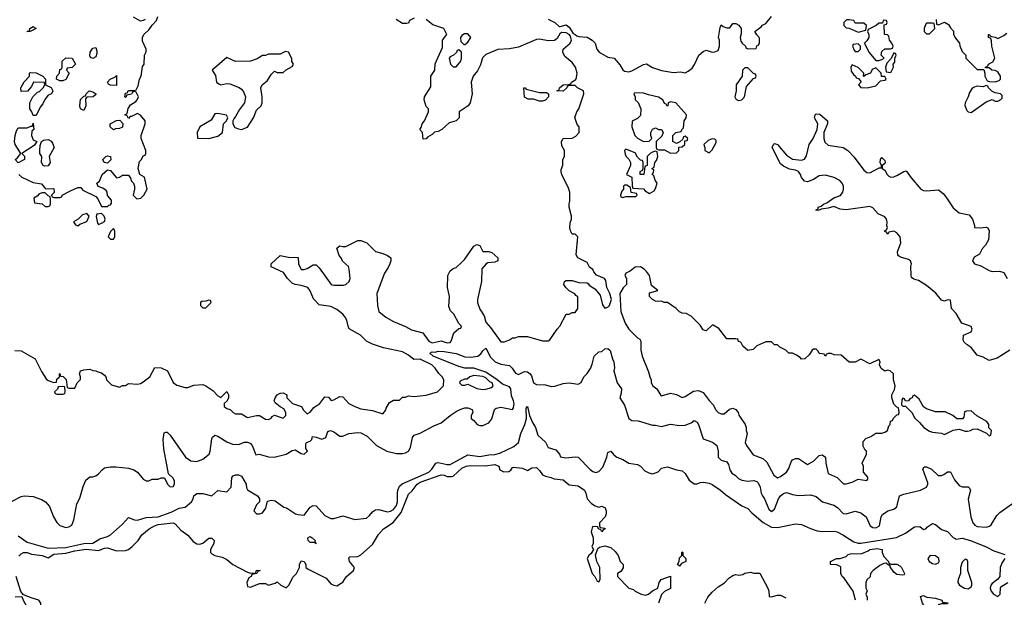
# Model space of a CAD drawing. Header units: inches. Extents: x 2380249 to 2585472, y 382747 to 546448.
# Tile 336 of 626: x 2541680 to 2548292, y 414910 to 418789. Entities that reach past the tile are written whole.
import ezdxf

# ---------------------------------------------------------------- set-up
doc = ezdxf.new("R2010")
doc.units = ezdxf.units.IN
doc.header["$MEASUREMENT"] = 0
doc.layers.add('C5441', color=7, linetype='Continuous')

msp = doc.modelspace()

# ---------------------------------------------------------------- linework, layer by layer
at = {"layer": 'C5441', "color": 4}
for points, elevation in [([(2541674, 417750), (2541694, 417730), (2541770, 417694.8), (2541825.4, 417685.4), (2541852.7, 417652.7), (2541910, 417654), (2541912, 417628), (2541894, 417610), (2541898, 417598), (2541910, 417594), (2541950, 417594), (2541962, 417598), (2541966, 417610), (2542020.4, 417639.6), (2542070, 417662), (2542090, 417662), (2542104.7, 417644.7), (2542190, 417602), (2542205.4, 417585.4), (2542230, 417534), (2542270, 417534), (2542278, 417542), (2542290, 417544.7), (2542296.4, 417556.4), (2542296.4, 417576.4), (2542268.4, 417608.4), (2542268, 417630), (2542260.4, 417640.4), (2542238, 417658), (2542207.3, 417667.3), (2542198, 417690), (2542215.3, 417704.7), (2542233.2, 417750), (2542270, 417781), (2542290, 417776), (2542330, 417726), (2542350, 417730.8), (2542370, 417744), (2542410, 417744.7), (2542424, 417724), (2542430, 417704.7), (2542444.7, 417690), (2542451.1, 417671.1), (2542451.3, 417650), (2542441, 417610), (2542465.8, 417585.8), (2542494, 417590), (2542514, 417610), (2542535.3, 417650), (2542518, 417730), (2542486, 417750), (2542475.3, 417790), (2542484.7, 417835.3), (2542498, 417850), (2542510, 417874), (2542522, 417878), (2542526, 417890), (2542526, 417910), (2542495.3, 417990), (2542495.3, 418010), (2542522, 418090), (2542522, 418110), (2542490, 418148), (2542470, 418158), (2542430, 418138), (2542422, 418138), (2542410, 418126), (2542402, 418142), (2542386, 418150), (2542402, 418158), (2542408.4, 418191.6), (2542423.1, 418216.9), (2542460.4, 418239.6), (2542468, 418250), (2542478, 418270), (2542462, 418302), (2542450, 418306), (2542438, 418302), (2542431.6, 418288.4), (2542398, 418282), (2542394, 418270), (2542390, 418266), (2542386, 418270), (2542390, 418294), (2542402, 418298), (2542410, 418314), (2542450, 418314), (2542462, 418318), (2542476.4, 418343.6), (2542485.2, 418390), (2542496, 418410), (2542505.2, 418474.8), (2542515.3, 418490), (2542518, 418550), (2542528.4, 418571.6), (2542528.7, 418590), (2542504.8, 418644.8), (2542504.5, 418670), (2542514, 418690), (2542550, 418722), (2542568.9, 418751.1), (2542598, 418782), (2542608, 418810)], 32), ([(2542522, 418790), (2542510, 418782), (2542490, 418779), (2542444.7, 418804.7)], 32), ([(2544330, 418798), (2544298, 418782), (2544290, 418766), (2544278, 418762), (2544250, 418764), (2544208, 418790)], 28), ([(2545230, 418792), (2545274, 418770), (2545303.6, 418743.6), (2545310, 418742), (2545350, 418754.8), (2545370, 418738), (2545396, 418696), (2545411.3, 418690), (2545420.7, 418680.7), (2545434.8, 418674.8), (2545490, 418670.7), (2545524.7, 418650), (2545544.7, 418630), (2545556, 418590), (2545571.3, 418570), (2545630, 418536), (2545671.3, 418530), (2545710, 418484.7), (2545730, 418451.3), (2545742.5, 418442.5), (2545770, 418439.1), (2545790, 418445.5), (2545870, 418487.3), (2545890, 418491.3), (2545930, 418467.7), (2545990, 418448), (2546070, 418434.8), (2546118.8, 418438.8), (2546150, 418432), (2546170, 418442), (2546196, 418464), (2546212.3, 418487.7), (2546241.2, 418550), (2546270, 418574.8), (2546290, 418584.7), (2546330, 418571.3), (2546348.4, 418571.6), (2546370, 418582), (2546379, 418610), (2546379, 418650), (2546374, 418670), (2546383.1, 418736.9), (2546390, 418754), (2546403.6, 418743.6), (2546430, 418734), (2546450, 418734), (2546470, 418762), (2546490, 418762), (2546510, 418752), (2546524.7, 418730), (2546525.4, 418694.6), (2546518, 418670), (2546523.6, 418643.6), (2546531.6, 418631.6), (2546554, 418610), (2546558, 418598), (2546572.7, 418592.7), (2546626, 418594), (2546630, 418614), (2546642, 418618), (2546647.3, 418632.7), (2546647.3, 418667.3), (2546630, 418686), (2546618, 418710), (2546660.4, 418739.6), (2546669.1, 418750.9), (2546690, 418762), (2546728, 418810)], 28), ([(2541646.4, 416566.4), (2541690, 416564.7), (2541784.7, 416510), (2541826.4, 416426.4), (2541856.9, 416376.9), (2541870, 416364.7), (2541910, 416352), (2541926, 416354), (2541930, 416374), (2541946, 416390), (2541946, 416410), (2541950, 416412), (2541954, 416394), (2541971.6, 416391.6), (2541992.7, 416372.7), (2541998, 416318), (2542010, 416314), (2542050, 416314), (2542066, 416350), (2542087.3, 416372.7), (2542088, 416390), (2542082, 416410), (2542088, 416430), (2542110, 416438), (2542150, 416442), (2542170, 416432), (2542190, 416431.3), (2542203.6, 416423.6), (2542230, 416418), (2542250, 416402), (2542258, 416390), (2542262, 416370), (2542296, 416336), (2542350, 416321), (2542370, 416331), (2542390, 416331.3), (2542410, 416344.7), (2542470, 416341), (2542490, 416346), (2542510, 416356), (2542554, 416390), (2542587, 416453), (2542630, 416450.7), (2542672, 416430), (2542711.1, 416351.1), (2542735.3, 416335.3), (2542790, 416318), (2542810, 416318), (2542850, 416334.8), (2542910, 416338.8), (2542930.5, 416330.5), (2542977.3, 416297.3), (2543010, 416262), (2543030, 416252), (2543071.6, 416291.6), (2543082, 416270), (2543082, 416250), (2543072, 416230), (2543052, 416210), (2543052, 416190), (2543070, 416178), (2543094, 416170), (2543114, 416150), (2543130, 416142), (2543170, 416142), (2543210, 416118), (2543270, 416131.3), (2543290, 416131.3), (2543330, 416106), (2543350, 416104.7), (2543368.4, 416111.6), (2543376.4, 416123.6), (2543390, 416132), (2543450, 416112), (2543468, 416130), (2543468, 416150), (2543454.6, 416174.6), (2543428.7, 416188.7), (2543396.4, 416216.4), (2543388.8, 416228.9), (2543395.3, 416250), (2543408.7, 416270), (2543430, 416281), (2543450, 416282), (2543474, 416270), (2543474, 416250), (2543511.3, 416211.3), (2543572, 416190), (2543586.4, 416166.4), (2543610, 416142), (2543630, 416152), (2543656, 416184), (2543695.3, 416210), (2543730, 416256), (2543753.2, 416253.2), (2543772, 416232), (2543790, 416236), (2543830, 416258.8), (2543850, 416256), (2543890, 416211), (2543930, 416190.8), (2543970, 416174.8), (2544050, 416164.7), (2544118, 416142), (2544136.4, 416163.6), (2544140.4, 416179.6), (2544163.1, 416216.9), (2544190, 416234), (2544230, 416234), (2544250, 416254), (2544270, 416254), (2544290, 416262), (2544330, 416258), (2544410, 416266), (2544486, 416290), (2544526, 416330), (2544528, 416370), (2544518, 416390), (2544493.6, 416413.6), (2544470, 416448.7), (2544448.7, 416470), (2544370, 416509), (2544326, 416506), (2544290, 416535.3), (2544250, 416559), (2544124.1, 416584.1), (2544050, 416609.2), (2544010, 416629.2), (2543969.2, 416670), (2543893.2, 416713.2), (2543885.2, 416730), (2543877.2, 416770), (2543865.2, 416790), (2543849, 416810), (2543810, 416842.7), (2543770, 416862.7), (2543690, 416874), (2543653.4, 416913.4), (2543630, 416968.7), (2543615.3, 416990), (2543570, 417003.7), (2543530, 417009.4), (2543510, 417019.3), (2543479, 417050), (2543451.9, 417091.9), (2543369.3, 417129.3), (2543369, 417150), (2543430, 417206), (2543486, 417194), (2543550, 417192), (2543551.3, 417150), (2543570, 417112), (2543590, 417111.3), (2543610, 417118), (2543650, 417142), (2543670, 417142), (2543690, 417122), (2543771.2, 417011.1), (2543790, 417006.8), (2543854.6, 417005.4), (2543870, 417011.3), (2543892.7, 417030), (2543899.3, 417050), (2543892.5, 417112.5), (2543888, 417130), (2543847.3, 417167.3), (2543838, 417190), (2543825.6, 417205.6), (2543810, 417254), (2543829, 417271), (2543850, 417264.7), (2543870, 417264.7), (2543950, 417306), (2543970, 417306), (2544010.7, 417290.7), (2544070, 417232), (2544118, 417218), (2544150, 417204.7), (2544171.3, 417190), (2544171.3, 417170), (2544164.7, 417150), (2544154.8, 417125.2), (2544130, 417086), (2544078, 416950), (2544082, 416870), (2544092, 416830), (2544138, 416790), (2544190, 416762), (2544270, 416728), (2544310, 416706), (2544386.4, 416686.4), (2544427.7, 416630), (2544450, 416619.1), (2544510, 416631), (2544550, 416618.8), (2544570, 416621), (2544577.2, 416630), (2544595.3, 416684.7), (2544630, 416714), (2544642, 416718), (2544646, 416730), (2544628.4, 416748.4), (2544595.3, 416810), (2544572.7, 416832.7), (2544562, 416862), (2544566, 416930), (2544552.7, 416990), (2544555.3, 417070), (2544570, 417102), (2544590, 417118), (2544610, 417124.7), (2544650, 417161), (2544670, 417180.7), (2544730, 417266.8), (2544750, 417278), (2544770, 417272), (2544790, 417232), (2544830, 417232), (2544850, 417226), (2544890.8, 417190), (2544890, 417169.2), (2544870, 417161.2), (2544824.7, 417155.3), (2544811.6, 417148.4), (2544783.6, 417116.4), (2544780.7, 417030), (2544754.8, 416910), (2544754.8, 416890), (2544770, 416844.7), (2544798.7, 416798.7), (2544810, 416758), (2544842.5, 416722.5), (2544910, 416624.7), (2544934.6, 416625.4), (2544970, 416638), (2544990, 416651.3), (2545008, 416652), (2545030, 416662), (2545090, 416661), (2545190, 416632), (2545230, 416632), (2545240.4, 416639.6), (2545288.8, 416711.1), (2545308, 416730), (2545348.8, 416811.1), (2545370, 416812), (2545390, 416822), (2545410, 416822), (2545428, 416850), (2545427.3, 416927.3), (2545415.3, 416935.3), (2545408.4, 416948.4), (2545370, 416968.7), (2545348.7, 416990), (2545335.3, 417010), (2545338, 417030), (2545350, 417038), (2545390, 417038), (2545435.3, 417024.7), (2545490, 417022), (2545498, 417018), (2545505.4, 417005.4), (2545542, 416982), (2545579.3, 416939.3), (2545594.4, 416874.4), (2545610, 416851.3), (2545630, 416858), (2545642, 416870), (2545655.3, 416910), (2545644, 416950), (2545624, 416990), (2545616.4, 417036.4), (2545608, 417050), (2545554, 417074), (2545534.6, 417094.6), (2545528, 417110), (2545505.6, 417125.6), (2545490, 417158), (2545428, 417190), (2545418, 417210), (2545428, 417330), (2545410, 417348), (2545390, 417348), (2545379, 417370), (2545375.3, 417390), (2545376.4, 417423.6), (2545386, 417450), (2545386, 417470), (2545369, 417530), (2545369.1, 417550.9), (2545375.3, 417570), (2545375.3, 417630), (2545363.1, 417663.1), (2545322, 417742), (2545316.4, 417763.6), (2545316.4, 417783.6), (2545327.3, 417812.7), (2545328, 417850), (2545338, 417870), (2545338, 417910), (2545320.4, 417940.4), (2545318, 417970), (2545330, 417991.3), (2545390, 417992), (2545414.6, 418005.4), (2545438, 418030), (2545438, 418070), (2545424, 418084), (2545409.1, 418130.9), (2545422, 418170), (2545435.3, 418190), (2545468, 418290), (2545466, 418310), (2545426, 418330), (2545410, 418346), (2545370, 418346), (2545358, 418342), (2545354, 418330), (2545330, 418308.7), (2545288, 418310), (2545302, 418318), (2545306, 418330), (2545330, 418351.3), (2545367.3, 418352.7), (2545382, 418358), (2545386, 418370), (2545414, 418386), (2545419.3, 418400.7), (2545422.7, 418430), (2545412.3, 418470), (2545390, 418501.2), (2545341.3, 418541.3), (2545326.6, 418570), (2545329.6, 418590.4), (2545377.2, 418630), (2545385.2, 418650), (2545378, 418678), (2545369.4, 418689.4), (2545350, 418701.2), (2545318, 418702), (2545306.4, 418693.6), (2545290, 418662), (2545270.5, 418649.5), (2545230, 418647), (2545170, 418657), (2545150, 418654.5), (2545030, 418604.5), (2544970, 418593.2), (2544891.6, 418588.4), (2544810, 418555.3), (2544787.7, 418532.3), (2544774.4, 418485.6), (2544754, 418446), (2544724.7, 418410), (2544711.3, 418370), (2544718, 418290), (2544704.7, 418230), (2544691.3, 418210), (2544631.3, 418170), (2544632, 418130), (2544612, 418110), (2544563.6, 418096.4), (2544514, 418050), (2544490, 418038), (2544466, 418034), (2544450, 418018), (2544419.6, 418000.4), (2544410, 417988), (2544390, 417986), (2544386, 418030), (2544368, 418050), (2544376.4, 418063.6), (2544382, 418090), (2544398, 418110), (2544426, 418170), (2544426, 418190), (2544410, 418206), (2544395.3, 418250), (2544399, 418270), (2544442, 418338), (2544442, 418410), (2544468.7, 418450), (2544470, 418492), (2544518.6, 418601.4), (2544519, 418650), (2544549, 418690), (2544529.3, 418729.3), (2544453.6, 418753.6), (2544408.7, 418788.7)], 28), ([(2547834, 418790), (2547838, 418758), (2547850, 418754), (2547890, 418772), (2547916.9, 418756.9), (2547930, 418734), (2547951.6, 418711.6), (2547952, 418690), (2547963.6, 418663.6), (2547991.6, 418631.6), (2547992.7, 418612.7), (2548010, 418574), (2548034, 418550), (2548034, 418530), (2548110, 418454), (2548154, 418454), (2548162, 418430), (2548162, 418410), (2548178, 418378), (2548192.7, 418372.7), (2548230, 418372), (2548259, 418381), (2548268, 418390), (2548268, 418410), (2548250, 418438), (2548230, 418448), (2548208.7, 418448.7), (2548190, 418466), (2548166, 418466), (2548166, 418470), (2548182, 418478), (2548186, 418490), (2548214.6, 418505.4), (2548228, 418530), (2548208, 418610), (2548207.3, 418647.3), (2548202, 418662), (2548186, 418670), (2548186, 418690), (2548194, 418690), (2548198, 418678), (2548231.6, 418671.6), (2548250, 418662), (2548290, 418682), (2548310, 418698)], 28), ([(2548330, 416568.7), (2548244.5, 416515.5), (2548190, 416499), (2548150, 416522), (2548110, 416535.3), (2548070, 416588), (2548044, 416604), (2548023.1, 416623.1), (2548016.4, 416636.4), (2548018, 416670), (2548070, 416692), (2548077.2, 416710), (2548070, 416728), (2548008, 416750), (2547970, 416815.3), (2547938, 416850), (2547930, 416906), (2547910, 416908), (2547890, 416898), (2547870, 416906), (2547832.5, 416952.5), (2547770, 417004), (2547716.5, 417036.5), (2547685.6, 417045.6), (2547670, 417058), (2547666, 417070), (2547665.2, 417130), (2547669, 417150), (2547662, 417170), (2547650, 417179), (2547594.6, 417194.6), (2547582, 417202), (2547578, 417210), (2547575.3, 417230), (2547597.2, 417290), (2547593.2, 417330), (2547570, 417358), (2547550, 417368), (2547518, 417362), (2547510, 417348.7), (2547502, 417362), (2547490, 417366), (2547488, 417370), (2547502, 417378), (2547507.3, 417392.7), (2547503.1, 417403.1), (2547505.2, 417430), (2547501.2, 417450), (2547490, 417464), (2547444.8, 417484.8), (2547410, 417525.2), (2547390, 417534.5), (2547230, 417512), (2547190, 417515.1), (2547146.8, 417533.2), (2547110, 417522), (2547063.6, 417516.4), (2547050, 417508.7), (2547030, 417508), (2547030, 417512), (2547042, 417518), (2547042, 417530), (2547063.1, 417536.9), (2547078, 417550), (2547101.2, 417558.8), (2547146.7, 417593.3), (2547191.4, 417608.6), (2547207, 417630), (2547212, 417650), (2547212.3, 417670), (2547203.7, 417690), (2547187.7, 417707.7), (2547150, 417729.5), (2547090, 417745.1), (2547050, 417740.9), (2547010, 417716), (2546970, 417699.3), (2546950, 417704), (2546930, 417728), (2546924, 417750), (2546909.3, 417769.3), (2546890, 417779), (2546850, 417784), (2546810, 417805.2), (2546790, 417821.2), (2546734, 417930), (2546742, 417950), (2546750, 417956), (2546770, 417951), (2546830, 417878), (2546870, 417851.3), (2546930, 417844.7), (2546950, 417852), (2546964.7, 417875.3), (2546982.7, 417950), (2547009.3, 417990), (2547035.3, 418050), (2547039, 418090), (2547017.2, 418130), (2547022, 418150), (2547030, 418156), (2547053.2, 418153.2), (2547104.7, 418110), (2547104.7, 418090), (2547081, 418030), (2547081, 417990), (2547087.1, 417967.1), (2547110, 417946.8), (2547210, 417931), (2547242, 417910), (2547284.9, 417864.9), (2547350, 417777.3), (2547370, 417762.8), (2547390, 417760.7), (2547452.7, 417792.7), (2547467.3, 417792.7), (2547468.7, 417810), (2547459, 417830), (2547462, 417850), (2547470, 417862), (2547490, 417842), (2547493.4, 417830), (2547490, 417822), (2547472, 417810), (2547472, 417790), (2547490, 417778), (2547504.9, 417750), (2547517.5, 417737.5), (2547530, 417730.7), (2547550, 417734), (2547576.2, 417743.8), (2547618, 417770), (2547633.4, 417773.4), (2547666, 417726), (2547731.3, 417650), (2547750, 417640.7), (2547770, 417638.8), (2547850, 417646), (2547881.4, 417621.4), (2547899.8, 417599.8), (2547950, 417524.7), (2547990, 417491.3), (2548057.3, 417477.3), (2548078, 417450), (2548092.7, 417407.3), (2548092.7, 417392.7), (2548130, 417391), (2548170, 417396), (2548182, 417390), (2548191.3, 417370), (2548186.8, 417310), (2548165.2, 417274.8), (2548142.8, 417250), (2548126, 417214), (2548090, 417194), (2548078.8, 417170), (2548091.3, 417150), (2548135.5, 417135.5), (2548190, 417104.7), (2548210, 417098), (2548259.8, 417099.8), (2548290, 417091.3), (2548310.7, 417050.7)], 24), ([(2541630, 415556), (2541690, 415586), (2541710, 415590.8), (2541770, 415586), (2541825.4, 415565.4), (2541852, 415550), (2541879.8, 415519.8), (2541907.3, 415450), (2541930, 415411), (2541950, 415391), (2541990, 415378), (2542010, 415382), (2542030, 415394), (2542044, 415430), (2542063.2, 415536.8), (2542084.7, 415575.3), (2542106.3, 415653.7), (2542124.7, 415695.3), (2542150, 415718), (2542170, 415718), (2542190, 415724.7), (2542210, 415738), (2542233.6, 415766.4), (2542250, 415778), (2542290, 415786.8), (2542326.4, 415786.4), (2542410, 415776), (2542446.4, 415766.4), (2542470.6, 415750.6), (2542510, 415702), (2542530, 415692), (2542547.3, 415692.7), (2542570, 415702), (2542610, 415702), (2542628.9, 415711.1), (2542651.6, 415711.6), (2542673.4, 415670), (2542690, 415650.7), (2542710, 415653.4), (2542719.7, 415670), (2542720.5, 415690), (2542710, 415709.3), (2542678, 415738), (2542647.6, 415907.6), (2542644.2, 415970), (2542650, 416014), (2542662, 416018), (2542670, 416018), (2542690, 415998.8), (2542794, 415850), (2542830, 415825.5), (2542870, 415822), (2542910, 415838), (2542952.7, 415870), (2542959.3, 415890), (2542970, 415974), (2542974, 415986), (2542990, 415998), (2543010, 415991.3), (2543070, 415953.4), (2543110, 415938.8), (2543150, 415934.8), (2543190, 415950.7), (2543212.5, 415952.5), (2543230, 415942.8), (2543240.7, 415930), (2543266, 415866), (2543289, 415871), (2543350, 415853), (2543389.5, 415850.5), (2543470, 415870.5), (2543510, 415894.8), (2543530, 415901), (2543570, 415876), (2543590, 415871), (2543612.7, 415890), (2543602, 415910), (2543600.4, 415939.6), (2543606, 415950), (2543630, 415958), (2543642, 415970), (2543646, 415990), (2543670, 415986), (2543710, 415970.6), (2543736.2, 415983.8), (2543750, 416022), (2543766, 416030), (2543790, 416021), (2543830, 415992), (2543850, 415992), (2543889.3, 416010.7), (2543950, 416017.3), (2543970, 416014), (2544012.5, 415992.5), (2544076, 415930), (2544146, 415890), (2544210, 415876), (2544250, 415874.8), (2544270, 415878.8), (2544290, 415891.3), (2544303.7, 415916.3), (2544318, 415982), (2544330, 415998), (2544370, 416011), (2544462, 416062), (2544510, 416081), (2544570, 416131), (2544618.6, 416161.4), (2544650, 416174.8), (2544670, 416181), (2544690, 416181), (2544718, 416170), (2544722, 416150), (2544712, 416130), (2544712, 416110), (2544730, 416098), (2544752, 416070), (2544770, 416062.8), (2544790, 416064), (2544830, 416080.5), (2544851, 416109), (2544869.5, 416170.5), (2544880.7, 416179.3), (2544910, 416185.5), (2544989.4, 416170.6), (2544997.2, 416182.8), (2544999.7, 416210), (2544996.1, 416230), (2544982.4, 416262.4), (2544978.3, 416310), (2544970, 416323.5), (2544921.6, 416341.6), (2544887.2, 416370), (2544810, 416421.3), (2544730, 416449), (2544670, 416448.7), (2544630, 416459.2), (2544457.2, 416530), (2544433.2, 416550), (2544450, 416558.4), (2544470, 416555.3), (2544490, 416561.7), (2544530, 416560.8), (2544610, 416546.9), (2544670, 416523.9), (2544710, 416521.2), (2544755.6, 416530), (2544776, 416544), (2544790, 416564.9), (2544810, 416582.8), (2544842.8, 416522.8), (2544872.7, 416490), (2544910, 416474.3), (2544970, 416466.5), (2544988.2, 416448.2), (2545010, 416414.3), (2545030, 416405.6), (2545070, 416425.3), (2545090, 416423.8), (2545107.7, 416410), (2545116.5, 416396.5), (2545130.8, 416350.8), (2545150, 416338), (2545210, 416336), (2545250, 416326), (2545273.6, 416326.4), (2545330, 416344.7), (2545369.1, 416350.9), (2545430, 416342), (2545450, 416352), (2545469.2, 416390.8), (2545490, 416412), (2545512.9, 416447.1), (2545525.6, 416474.4), (2545539, 416530), (2545570, 416558), (2545590, 416561), (2545610, 416578), (2545630, 416581), (2545646.4, 416566.4), (2545660.7, 416510), (2545670.5, 416490), (2545674, 416450), (2545671, 416430), (2545691.3, 416350), (2545721, 416310), (2545719.8, 416280.2), (2545711.3, 416250), (2545740.7, 416200.7), (2545771.3, 416110), (2545790, 416096), (2545834.4, 416094.4), (2545930, 416066), (2545950, 416066), (2545990, 416056), (2546050, 416071.3), (2546110, 416062.8), (2546150, 416066), (2546190, 416081), (2546210, 416098), (2546230, 416084.7), (2546238.8, 416070), (2546270, 415974.8), (2546332, 415952), (2546360.7, 415930), (2546370.6, 415890.6), (2546371, 415850), (2546390, 415831), (2546430, 415818.8), (2546440.4, 415800.4), (2546450, 415764.7), (2546463.4, 415743.4), (2546484.7, 415730), (2546506.8, 415706.8), (2546530, 415696), (2546570.5, 415690.5), (2546610, 415693), (2546630, 415687.3), (2546638.7, 415678.7), (2546653, 415650), (2546659.1, 415610), (2546667.7, 415590), (2546682, 415570), (2546710, 415502), (2546730, 415486), (2546750, 415502), (2546775.1, 415570), (2546789.7, 415590.3), (2546810, 415607.3), (2546830, 415614), (2546870, 415600.7), (2546910, 415594), (2546990, 415597.3), (2547030, 415586.8), (2547070.4, 415550.4), (2547148.4, 415528.4), (2547172.4, 415512.4), (2547210, 415471.3), (2547230, 415471), (2547290, 415487.3), (2547330, 415476.3), (2547364, 415450), (2547391.3, 415390), (2547410, 415378.8), (2547430, 415376), (2547454, 415390), (2547465.2, 415450), (2547474.5, 415465.5), (2547509.5, 415490.5), (2547550, 415501), (2547570, 415518), (2547589.5, 415590.5), (2547617, 415603), (2547730, 415628.4), (2547769, 415650), (2547779, 415670), (2547778, 415678), (2547745.2, 415770), (2547754.6, 415785.4), (2547770, 415786.8), (2547802.8, 415770), (2547847.3, 415727.3), (2547870, 415727.3), (2547886.6, 415733.4), (2547910, 415752), (2547930, 415752), (2547957.5, 415697.5), (2547990, 415661), (2548010, 415651), (2548050, 415651.3), (2548061, 415641), (2548066, 415630), (2548050.5, 415569.5), (2548067.2, 415450), (2548081.3, 415410), (2548094.1, 415394.1), (2548110, 415384.6), (2548170, 415379.5), (2548193, 415387), (2548203.6, 415396.4), (2548241.3, 415458.7), (2548262, 415478), (2548410, 415584)], 24), ([(2541670, 415322.6), (2541730, 415280.7), (2541870, 415240.7), (2541990, 415244.2), (2542110, 415271.1), (2542170, 415272.4), (2542216.9, 415303.1), (2542270, 415318.8), (2542288.7, 415330), (2542370, 415401), (2542410, 415446), (2542450, 415430.6), (2542470, 415428.2), (2542530, 415445.7), (2542610, 415449), (2542697.8, 415482.2), (2542750, 415507.3), (2542790, 415516), (2542834, 415550), (2542845.2, 415570), (2542849.5, 415590.5), (2542870, 415607.3), (2542910, 415607.7), (2542970, 415591), (2543010, 415626), (2543070, 415618.8), (2543099.3, 415650), (2543105.1, 415714.9), (2543114.5, 415725.5), (2543130, 415733), (2543150, 415732.4), (2543170, 415722), (2543200.7, 415670), (2543204, 415644), (2543210.6, 415630.6), (2543276, 415590), (2543291.3, 415570), (2543290.8, 415550), (2543270.8, 415530), (2543251.3, 415490), (2543270.9, 415470.9), (2543290, 415470.7), (2543310, 415477.1), (2543332.9, 415507.1), (2543344.5, 415555.5), (2543370, 415563), (2543396.4, 415556.4), (2543454.8, 415514.8), (2543472, 415510), (2543531.2, 415471.1), (2543550, 415464.7), (2543590, 415462), (2543630, 415514.8), (2543650, 415526.8), (2543670, 415524), (2543730, 415458), (2543770, 415438), (2543790, 415438), (2543850, 415456), (2543930, 415431), (2544010, 415441), (2544030, 415458), (2544050, 415484.7), (2544070, 415496), (2544090, 415498.8), (2544150, 415484), (2544170, 415488), (2544190, 415499.1), (2544210, 415526.8), (2544216.9, 415550), (2544216.3, 415610), (2544218.9, 415630), (2544230, 415656.4), (2544248.9, 415671.1), (2544427.3, 415750), (2544448, 415770), (2544474, 415810), (2544490, 415815.8), (2544550, 415801.3), (2544570, 415802.4), (2544690, 415865.7), (2544770, 415855.3), (2544830, 415867.1), (2544871.9, 415868.1), (2544903.5, 415876.5), (2544998.4, 415921.6), (2545029.7, 415950.3), (2545045.4, 416010), (2545071.8, 416070), (2545082.4, 416110), (2545080.2, 416179.8), (2545089.3, 416190.7), (2545102.8, 416130), (2545123, 416083), (2545144.4, 416050), (2545158.7, 415998.7), (2545212, 415952), (2545230, 415916), (2545281, 415901), (2545304.7, 415870), (2545312, 415852), (2545346.8, 415846.8), (2545410, 415854), (2545430, 415850.8), (2545510, 415768), (2545530, 415753.4), (2545550, 415748.4), (2545570, 415755.5), (2545596.9, 415783.1), (2545623.7, 415850), (2545630, 415882), (2545650, 415890.7), (2545670, 415866), (2545690, 415850.7), (2545730, 415836), (2545770, 415810.8), (2545830, 415800.7), (2545850, 415790.5), (2545878.5, 415758.5), (2545905.5, 415745.5), (2545930, 415739.1), (2545950, 415744.9), (2545967, 415753), (2545990, 415776), (2546030, 415786), (2546090, 415764.7), (2546130, 415758), (2546150, 415742), (2546175.3, 415695.3), (2546210, 415671.3), (2546230, 415671), (2546250, 415681), (2546270, 415682.8), (2546310, 415676.3), (2546330, 415667.7), (2546387.3, 415630), (2546420.2, 415600.2), (2546530, 415523), (2546570, 415504.9), (2546596.2, 415476.2), (2546672.2, 415412.2), (2546730, 415381.7), (2546770, 415377.4), (2546890, 415402), (2546930, 415399.1), (2546990, 415370.6), (2547035.9, 415355.9), (2547070.5, 415350.5), (2547150, 415353.4), (2547170, 415348.7), (2547208, 415330), (2547282.6, 415282.6), (2547310, 415273.7), (2547330, 415272.9), (2547567.8, 415312.2), (2547630, 415340.7), (2547690, 415382.8), (2547724.7, 415384.7), (2547750, 415364.7), (2547766, 415370), (2547776.4, 415383.6), (2547810, 415404.7), (2547830, 415398), (2547870, 415366), (2547910, 415351.3), (2547950, 415310.8), (2547963.4, 415303.4), (2547970, 415300.7), (2548010, 415306.8), (2548064.7, 415290), (2548170, 415247.7), (2548221.3, 415221.3), (2548296.9, 415196.9)], 16), ([(2541674.6, 415185.4), (2541690, 415202), (2541706, 415210), (2541730, 415210.6), (2541759.1, 415199.1), (2541830, 415190.4), (2541870, 415174), (2541910, 415198.4), (2541990, 415205.3), (2542050, 415221.6), (2542126.7, 415233.3), (2542210, 415223.1), (2542250, 415239.5), (2542270, 415242.4), (2542330, 415220.7), (2542390, 415223.1), (2542410, 415230.4), (2542435.1, 415250), (2542475.3, 415290), (2542499, 415330), (2542549, 415370), (2542584, 415390), (2542610, 415398), (2542710, 415410.4), (2542723.9, 415403.9), (2542761.3, 415361.3), (2542807.9, 415327.9), (2542845.3, 415285.3), (2542870, 415268.2), (2542890, 415266), (2542910, 415272.7), (2542950, 415306.8), (2542970, 415306), (2542986, 415290), (2542982.8, 415270), (2542962, 415230), (2542962, 415210), (2542970, 415202), (2542990, 415190.6), (2543039.3, 415179.3), (2543070, 415162.8), (2543111.3, 415130), (2543210, 415078), (2543230, 415072), (2543266, 415074), (2543270, 415091.3), (2543294, 415090), (2543278, 415082), (2543271.6, 415068.4), (2543238, 415062), (2543234, 415050), (2543219.6, 415040.4), (2543206, 415010), (2543210, 414982), (2543230, 414978), (2543290, 415002), (2543330, 415002), (2543350, 414992), (2543396.4, 415003.6), (2543410, 415014), (2543434, 414990), (2543470, 414974), (2543490, 414994), (2543514.6, 415045.4), (2543538, 415070), (2543558, 415110), (2543558, 415130), (2543570, 415154), (2543591.2, 415151.1), (2543602, 415130), (2543602, 415110), (2543618, 415098), (2543737.2, 415037.2), (2543770, 415000.7), (2543790, 414990.8), (2543810, 414987.7), (2543850, 415011.3), (2543873.4, 415046.6), (2543921.2, 415090), (2543928.7, 415110), (2543894, 415150), (2543890, 415174), (2543898, 415182), (2543950, 415184), (2543970, 415194), (2544050, 415264.9), (2544088.5, 415331.5), (2544122, 415370), (2544188.6, 415411.5), (2544241.5, 415478.5), (2544290, 415602.8), (2544315.1, 415624.9), (2544349.6, 415670), (2544370, 415683.6), (2544510, 415732.7), (2544530, 415730.4), (2544550, 415720.5), (2544579.6, 415720.4), (2544590, 415724), (2544650, 415776.3), (2544678, 415790), (2544710, 415795.5), (2544806.6, 415793.4), (2544870, 415801), (2544898, 415790), (2544905.4, 415765.4), (2544931.2, 415751.1), (2544964.7, 415755.3), (2544977.2, 415762.8), (2544990, 415782), (2544996.4, 415783.6), (2545056.9, 415776.9), (2545090, 415762), (2545120.4, 415779.6), (2545150, 415782), (2545170, 415762), (2545191, 415731), (2545210, 415722), (2545250, 415714.8), (2545270, 415706), (2545330, 415698), (2545370, 415664.7), (2545430, 415658), (2545472, 415630), (2545482, 415610), (2545491.2, 415571.1), (2545519.6, 415539.6), (2545543.6, 415523.6), (2545570, 415514), (2545590, 415522), (2545611.3, 415510), (2545618, 415490), (2545618, 415470), (2545611, 415449), (2545574, 415410), (2545574, 415390), (2545578, 415378), (2545610, 415374), (2545611.6, 415368.4), (2545598, 415362), (2545590, 415348.7), (2545582, 415362), (2545566, 415370), (2545562, 415382), (2545530, 415386), (2545523.6, 415376.4), (2545518, 415350), (2545532, 415310), (2545532, 415270), (2545522, 415250), (2545534, 415230), (2545516.9, 415203.1), (2545502, 415190), (2545492, 415170), (2545524.7, 415070), (2545542, 415050), (2545558, 415018), (2545570, 415014), (2545578, 415030), (2545575.3, 415110), (2545555.3, 415150), (2545548, 415192), (2545563.1, 415236.9), (2545574.6, 415245.4), (2545610, 415256), (2545650, 415244.7), (2545678, 415218), (2545698, 415190), (2545712, 415150), (2545732, 415130), (2545731.6, 415108.4), (2545716.9, 415083.1), (2545694, 415070), (2545694, 415050), (2545770, 414972), (2545802, 414962), (2545814, 414950), (2545854, 414930), (2545883.5, 414923.5), (2545902, 414930), (2545930, 414952), (2545966, 414970), (2545974, 415010), (2545988, 415030), (2546051.2, 415051.1), (2546051.6, 414968.4), (2546010, 414948), (2545991.2, 414928.9), (2545971, 414870)], 12), ([(2547294, 414890), (2547277.2, 414950), (2547218, 415038), (2547204, 415050), (2547194, 415070), (2547194, 415114), (2547168.4, 415128.4), (2547126, 415130), (2547126, 415150), (2547166, 415170), (2547190, 415171.3), (2547230, 415184.7), (2547243.7, 415196.3), (2547258.6, 415201.4), (2547335.5, 415204.5), (2547378.9, 415221.1), (2547390, 415230.4), (2547438, 415238), (2547472, 415230), (2547472, 415210), (2547483.6, 415183.6), (2547514, 415150), (2547518, 415138), (2547532, 415132), (2547571.2, 415131.1), (2547590, 415122), (2547602, 415110), (2547622, 415070), (2547619.6, 415060.4), (2547610, 415058), (2547570, 415062), (2547550, 415078), (2547526, 415114), (2547526, 415126), (2547514, 415126), (2547498, 415138), (2547483.6, 415136.4), (2547456.9, 415123.1), (2547412, 415090), (2547394, 415070), (2547392.7, 415047.3), (2547370, 415026), (2547362, 415010), (2547362, 414970), (2547372, 414952), (2547362, 414930), (2547371.2, 414911.1), (2547371.3, 414890)], 12), ([(2548296, 415170), (2548277.7, 415142.3), (2548264.9, 415110), (2548262.8, 415050), (2548248.2, 415031.8), (2548210, 415001.2), (2548202, 414990), (2548197.3, 414970), (2548204, 414950), (2548218.8, 414930), (2548250, 414916), (2548264, 414930), (2548266.6, 414973.4), (2548274.8, 414985.2), (2548315.1, 415010)], 16), ([(2541650, 414912), (2541694, 414914), (2541702, 414890), (2541724.7, 414850), (2541748.1, 414828.1), (2541770, 414816), (2541790, 414816), (2541822.7, 414850), (2541822.7, 414870), (2541808, 414890), (2541762.7, 414902.7), (2541706, 414926), (2541688.4, 414948.4), (2541655.3, 415050)], 12), ([(2546281.2, 414870), (2546300.9, 414910), (2546330, 414944.9), (2546370, 414979.3), (2546413, 415007), (2546441.7, 415038.3), (2546470, 415056.3), (2546490, 415062.8), (2546510, 415058), (2546536.4, 415063.6), (2546550, 415071.3), (2546590, 415078), (2546610, 415072), (2546650, 415071.3), (2546704.7, 414970), (2546712, 414950), (2546714, 414914), (2546730, 414912), (2546770, 414924.7), (2546790, 414924.7), (2546825.4, 414905.4)], 12)]:
    msp.add_lwpolyline(points, dxfattribs=dict(at, elevation=elevation))
for points, elevation in [([(2541750, 418708.7), (2541728, 418710), (2541746, 418714), (2541748, 418730), (2541770, 418742), (2541791.3, 418730)], 32), ([(2547250, 418788), (2547232.7, 418787.3), (2547214, 418770), (2547214, 418750), (2547230, 418734), (2547251.6, 418731.6), (2547310, 418704.7), (2547362, 418718), (2547366, 418750), (2547350, 418766), (2547290, 418766), (2547282, 418782)], 28), ([(2547490, 418786), (2547478, 418782), (2547474, 418766), (2547450, 418766), (2547431.6, 418748.4), (2547378, 418722), (2547374, 418710), (2547382, 418690), (2547382, 418670), (2547370, 418646), (2547354, 418630), (2547382, 418570), (2547430, 418514), (2547450, 418514), (2547470, 418522), (2547486, 418530), (2547466, 418550), (2547470, 418574), (2547490, 418592), (2547527.3, 418592.7), (2547542, 418598), (2547546, 418610), (2547538, 418630), (2547522, 418650), (2547518, 418678), (2547507.3, 418687.3), (2547488, 418690), (2547486, 418754), (2547502, 418758), (2547506, 418770), (2547502, 418782)], 28), ([(2547810, 418766), (2547770, 418766), (2547762, 418750), (2547754, 418730), (2547754, 418710), (2547770, 418694), (2547790, 418694), (2547826, 418730), (2547822, 418762)], 28), ([(2544690, 418693.2), (2544667.1, 418692.9), (2544650, 418682), (2544641, 418670), (2544642.8, 418642.8), (2544662, 418622), (2544670, 418622), (2544690, 418638), (2544708.7, 418670)], 28), ([(2542170, 418529), (2542155.3, 418535.3), (2542150, 418546), (2542154, 418570), (2542170, 418598), (2542190, 418602), (2542198, 418578), (2542197.5, 418562.5), (2542190, 418538)], 32), ([(2547310, 418626), (2547278, 418622), (2547274, 418610), (2547283.6, 418583.6), (2547290, 418574), (2547310, 418574), (2547326, 418590), (2547326, 418610)], 28), ([(2541950, 418378), (2541926, 418390), (2541928, 418410), (2541948, 418430), (2541950, 418454), (2541962, 418458), (2541966, 418470), (2541966, 418510), (2541990, 418531.3), (2542031.1, 418531.1), (2542054, 418490), (2542031.6, 418468.4), (2541998, 418462), (2541994, 418450), (2542012, 418430), (2541990, 418388), (2541970, 418378)], 32), ([(2543465.4, 418574.6), (2543430, 418558), (2543350, 418558), (2543330, 418548), (2543310, 418548), (2543274.4, 418525.6), (2543228.9, 418508.9), (2543130, 418508), (2543070, 418535.3), (2542972, 418450), (2542994.8, 418414.8), (2543002, 418370), (2543016.9, 418356.9), (2543030, 418351.3), (2543070, 418361), (2543090, 418358.8), (2543153.2, 418333.2), (2543170, 418321), (2543183.4, 418303.4), (2543196.3, 418270), (2543190.6, 418230), (2543155.2, 418184.8), (2543130, 418138), (2543116.9, 418123.1), (2543111.3, 418110), (2543111, 418090), (2543124, 418064), (2543150, 418054.8), (2543170, 418051), (2543210, 418066), (2543249, 418130), (2543270, 418182), (2543302, 418210), (2543308.7, 418230), (2543308.7, 418270), (2543299, 418330), (2543308.7, 418350), (2543342, 418378), (2543370, 418422), (2543390, 418442), (2543410, 418434), (2543450, 418434), (2543468.4, 418451.6), (2543510, 418474), (2543518, 418490), (2543508.4, 418508.4), (2543507.3, 418527.3), (2543486, 418570)], 32), ([(2544630, 418586), (2544618, 418582), (2544612.7, 418567.3), (2544594, 418550), (2544570, 418538), (2544564.7, 418530), (2544572, 418490), (2544590, 418472), (2544610, 418471.3), (2544642, 418510), (2544648, 418530), (2544646, 418570)], 28), ([(2547550, 418566), (2547532.7, 418527.3), (2547503.6, 418496.4), (2547494, 418470), (2547498, 418438), (2547530, 418434), (2547548, 418470), (2547546, 418490), (2547556.4, 418503.6), (2547558, 418530), (2547566, 418550), (2547562, 418562)], 28), ([(2546570, 418466), (2546550, 418466), (2546534, 418450), (2546531.6, 418408.4), (2546491.3, 418350), (2546491.3, 418310), (2546482, 418270), (2546491.6, 418251.6), (2546510, 418246.8), (2546530, 418251.3), (2546548.7, 418270), (2546560.9, 418339.1), (2546607.3, 418392.7), (2546622, 418398), (2546626, 418410), (2546622, 418422), (2546607.3, 418427.3)], 28), ([(2547270, 418486), (2547262, 418470), (2547263.6, 418443.6), (2547279.6, 418419.6), (2547294, 418410), (2547298, 418398), (2547312.7, 418392.7), (2547332, 418372), (2547314, 418350), (2547330, 418334), (2547372, 418332), (2547430, 418344.7), (2547462, 418378), (2547490, 418382), (2547498, 418390), (2547490, 418406), (2547467.3, 418407.3), (2547466, 418430), (2547430, 418466), (2547406, 418454), (2547394, 418430), (2547362, 418418), (2547350, 418406), (2547346, 418410), (2547348, 418430), (2547310, 418468)], 28), ([(2541770, 418146), (2541762, 418170), (2541748, 418190), (2541748, 418230), (2541768.7, 418271.3), (2541799, 418301), (2541812.7, 418307.3), (2541838, 418330), (2541848, 418350), (2541846, 418366), (2541772, 418368), (2541759.8, 418340.2), (2541731.3, 418308.7), (2541690, 418306), (2541688, 418330), (2541710, 418372), (2541746, 418410), (2541746, 418430), (2541750, 418434), (2541790, 418432), (2541834, 418410), (2541854, 418390), (2541854, 418350), (2541890, 418334), (2541902, 418310), (2541894, 418290), (2541870, 418282), (2541847.7, 418252.3), (2541835.9, 418224.1), (2541818, 418202), (2541790, 418146)], 32), ([(2542330, 418346), (2542290, 418348), (2542276.4, 418356.4), (2542268.7, 418368.7), (2542288, 418390), (2542318, 418402), (2542330, 418414)], 32), ([(2545170, 418298.8), (2545218.8, 418298.8), (2545232, 418290), (2545231.3, 418270), (2545210, 418249), (2545190, 418241.2), (2545170, 418241.2), (2545130, 418254), (2545095.3, 418255.3), (2545070, 418268), (2545066, 418330), (2545074, 418330), (2545082, 418322)], 28), ([(2548170, 418346), (2548150, 418338), (2548110, 418342), (2548086.4, 418333.6), (2548075.3, 418324.7), (2548059.8, 418300.2), (2548050.8, 418270), (2548030.7, 418230), (2548027.7, 418212.3), (2548039.8, 418179.8), (2548050, 418170.8), (2548070, 418166), (2548170, 418238), (2548210, 418252), (2548230, 418242), (2548250, 418242), (2548270, 418252), (2548279, 418261), (2548279, 418279), (2548266, 418290), (2548230, 418298), (2548208.4, 418308.4), (2548186, 418330), (2548182, 418342)], 28), ([(2542110, 418178), (2542089, 418190), (2542084, 418210), (2542088.4, 418251.6), (2542110, 418274), (2542122, 418278), (2542126, 418290), (2542146, 418310), (2542170, 418304.7), (2542190.7, 418290.7), (2542190, 418286), (2542174, 418270), (2542131.6, 418268.4), (2542122, 418258), (2542124.7, 418210)], 32), ([(2545810, 418298), (2545804.7, 418290), (2545814, 418270), (2545814, 418250), (2545832.7, 418232.7), (2545852, 418190), (2545850, 418146), (2545830, 418126), (2545792.7, 418107.3), (2545792, 418070), (2545812, 418010), (2545830, 417992), (2545870, 417971.3), (2545908, 417972), (2545926, 417990), (2545918, 418010), (2545918, 418030), (2545930, 418054), (2545950, 418062), (2545970, 418052), (2545990, 418052), (2546002, 418030), (2545992.7, 418007.3), (2545954, 417970), (2545954, 417930), (2545958, 417918), (2545970, 417914), (2546010, 417914), (2546050, 417892), (2546090, 417894), (2546106, 417910), (2546107.3, 417932.7), (2546130, 417934), (2546146, 417950), (2546146, 417974), (2546162, 417978), (2546166, 417990), (2546150, 418006), (2546138, 418002), (2546134, 417986), (2546112.7, 417967.3), (2546090, 417958), (2546066, 417970), (2546066, 418010), (2546086, 418030), (2546122, 418038), (2546126, 418050), (2546138, 418062), (2546142, 418110), (2546155.3, 418130), (2546158, 418150), (2546086, 418230), (2546050, 418238), (2546034, 418230), (2546032, 418210), (2546028, 418208), (2546022, 418222), (2546010, 418226), (2545998, 418250), (2545969.1, 418269.1), (2545903.1, 418283.1), (2545870, 418295.3)], 28), ([(2543010, 418159), (2542990, 418155.3), (2542966.4, 418113.6), (2542890, 418068), (2542871.3, 418030), (2542874, 417994), (2542950, 417991), (2543010, 418006), (2543042, 418030), (2543049, 418090), (2543068.7, 418110), (2543078, 418130), (2543068, 418148)], 32), ([(2541670, 417828), (2541648.7, 417850), (2541662, 417858), (2541688, 417890), (2541649.3, 417949.3), (2541644, 417970), (2541648.7, 418010), (2541658, 418042), (2541670, 418062), (2541730, 418062), (2541754, 418074), (2541766, 418074), (2541770, 418094), (2541774, 418050), (2541761, 418039), (2541758, 418010), (2541770, 417982), (2541794, 417970), (2541776, 417944), (2541694, 417890), (2541711.6, 417871.6), (2541711.3, 417850)], 32), ([(2542310, 418048.7), (2542288.4, 418068.4), (2542288, 418090), (2542330, 418112), (2542352.7, 418112.7), (2542372, 418092), (2542370, 418066), (2542350, 418058), (2542323.6, 418056.4)], 32), ([(2541845.6, 417805.6), (2541838, 417810), (2541826, 417830), (2541828, 417870), (2541815.3, 417890), (2541814, 417910), (2541816.4, 417943.6), (2541826, 417970), (2541840.4, 417979.6), (2541870, 417984.7), (2541890, 417972), (2541899.8, 417959.8), (2541911, 417930), (2541878, 417870), (2541884.7, 417830), (2541870, 417808)], 32), ([(2546330, 417988), (2546303.6, 417976.4), (2546274, 417950), (2546282, 417930), (2546282, 417910), (2546310, 417894), (2546330, 417914), (2546356.4, 417963.6), (2546356.4, 417976.4), (2546347.3, 417987.3)], 28), ([(2542270, 417824), (2542248, 417830), (2542238, 417850), (2542258, 417870), (2542270, 417874), (2542290, 417870.8), (2542292.2, 417847.8)], 32), ([(2545750, 417918), (2545742, 417910), (2545745.4, 417885.4), (2545752, 417870), (2545771.2, 417851.1), (2545782, 417830), (2545782, 417810), (2545754, 417750), (2545791.6, 417731.6), (2545792.7, 417672.7), (2545798, 417658), (2545870, 417652), (2545879.6, 417639.6), (2545910, 417622), (2545940.4, 417639.6), (2545950, 417654), (2545962, 417690), (2545948.7, 417710), (2545939, 417739), (2545928, 417750), (2545936.4, 417763.6), (2545938, 417778), (2545926, 417790), (2545942, 417798), (2545946, 417830), (2545956.4, 417843.6), (2545966, 417870), (2545962, 417902), (2545950, 417906), (2545930, 417898), (2545914, 417890), (2545894, 417870), (2545894, 417810), (2545878, 417802), (2545872, 417750), (2545850, 417748), (2545846, 417750), (2545846, 417770), (2545862, 417778), (2545866, 417790), (2545866, 417830), (2545862, 417842), (2545850, 417846), (2545830, 417866), (2545813.6, 417893.6)], 28), ([(2545742, 417678), (2545734, 417670), (2545734, 417650), (2545723.6, 417636.4), (2545714, 417610), (2545718, 417598), (2545730, 417594), (2545750, 417602), (2545810, 417602), (2545818, 417602), (2545826, 417610), (2545822, 417622), (2545787.3, 417627.3), (2545782, 417662), (2545756.4, 417676.4)], 28), ([(2541850, 417626), (2541830, 417626), (2541810, 417618), (2541796.9, 417603.1), (2541774, 417590), (2541778, 417558), (2541831.6, 417551.6), (2541850, 417534), (2541870, 417534), (2541882, 417538), (2541887.3, 417552.7), (2541887.3, 417587.3), (2541882, 417602), (2541870, 417606)], 32), ([(2542130, 417486), (2542102, 417478), (2542071.3, 417448.7), (2542042, 417430), (2542054, 417410), (2542070, 417404.7), (2542084, 417416), (2542130, 417434), (2542146, 417470)], 32), ([(2542230, 417488), (2542198, 417482), (2542194, 417466), (2542202, 417422), (2542210, 417414), (2542230, 417422), (2542250, 417434), (2542254, 417450), (2542248, 417470)], 32), ([(2542310, 417386), (2542290, 417366), (2542274, 417330), (2542290, 417314), (2542310, 417314), (2542318, 417330), (2542318, 417370)], 32), ([(2545850, 417128), (2545812.7, 417127.3), (2545779.8, 417100.2), (2545750, 417086), (2545744.7, 417070), (2545754, 417050), (2545754, 417010), (2545731.6, 416988.4), (2545711.3, 416950), (2545718, 416830), (2545746, 416750), (2545771.3, 416710), (2545830, 416652), (2545843.6, 416643.6), (2545852, 416630), (2545851.3, 416570), (2545861, 416530), (2545903.5, 416423.5), (2545911, 416390), (2545921, 416370), (2545921, 416350), (2545931.3, 416330), (2545958, 416310), (2545985.4, 416265.4), (2545990, 416262), (2546050, 416281), (2546090, 416271.3), (2546130, 416251.3), (2546150, 416258), (2546205.6, 416294.4), (2546239.1, 416299.1), (2546270, 416286), (2546310, 416231.3), (2546339.8, 416199.8), (2546352, 416170), (2546371.2, 416151.1), (2546390, 416142), (2546410, 416142), (2546447.5, 416172.5), (2546470, 416178.8), (2546490, 416171.3), (2546504.9, 416150), (2546510, 416132), (2546551.3, 416070), (2546558, 416050), (2546558, 416030), (2546564.7, 416010), (2546552, 415950), (2546561, 415930), (2546606, 415866), (2546670, 415842.8), (2546698, 415818), (2546744.7, 415730), (2546770, 415712), (2546790, 415721), (2546828.7, 415750), (2546844.7, 415775.3), (2546860.2, 415819.8), (2546870, 415832), (2546890, 415842), (2546910, 415842), (2546970, 415802), (2547010, 415824.7), (2547050, 415862.8), (2547070, 415866), (2547090.8, 415850), (2547094.8, 415810), (2547110, 415742), (2547170, 415714), (2547212.7, 415672.7), (2547230, 415672), (2547270, 415682), (2547310, 415702), (2547370, 415694), (2547376.4, 415703.6), (2547376.4, 415716.4), (2547346, 415750), (2547346, 415790), (2547338, 415810), (2547368, 415870), (2547368, 415890), (2547357.2, 415897.2), (2547343.7, 415923.7), (2547345.1, 415954.9), (2547363.3, 415976.7), (2547395.3, 415990), (2547430, 416012), (2547470, 416012), (2547490, 416018), (2547508, 416030), (2547518, 416062), (2547526, 416070), (2547527.3, 416092.7), (2547542, 416098), (2547547.3, 416112.7), (2547570, 416134), (2547582, 416138), (2547586, 416150), (2547582, 416182), (2547570, 416186), (2547550, 416206), (2547538, 416250), (2547538, 416270), (2547554.6, 416305.4), (2547559, 416330), (2547548, 416370), (2547548, 416410), (2547526, 416430), (2547510, 416434), (2547490, 416428.7), (2547465.6, 416445.6), (2547455.3, 416470), (2547458, 416490), (2547450, 416506), (2547390, 416478), (2547330, 416508), (2547290, 416488), (2547250, 416488), (2547196.4, 416536.4), (2547150, 416538), (2547130, 416546), (2547110, 416546), (2547098, 416542), (2547090, 416528), (2547082, 416542), (2547050, 416546), (2547043.1, 416563.1), (2547030, 416575.3), (2547010, 416575.3), (2547002, 416570), (2546982, 416538), (2546952, 416510), (2546930, 416508), (2546920.4, 416520.4), (2546896.4, 416536.4), (2546870, 416548), (2546846, 416550), (2546826, 416570), (2546786, 416590), (2546770, 416606), (2546750, 416606), (2546730, 416626), (2546690, 416626), (2546630, 416598), (2546606.4, 416573.6), (2546570, 416568), (2546536.4, 416596.4), (2546522, 416622), (2546507.3, 416627.3), (2546502, 416642), (2546490, 416646), (2546430, 416646), (2546374.6, 416714.6), (2546336.4, 416736.4), (2546330, 416738), (2546290, 416698), (2546280.4, 416700.4), (2546270, 416706), (2546250, 416738), (2546190, 416798), (2546156.4, 416816.4), (2546130, 416818), (2546110, 416826), (2546088.4, 416848.4), (2546030, 416888.7), (2546008.8, 416888.9), (2545990, 416898), (2545970, 416895.3), (2545950, 416899), (2545929.3, 416909.3), (2545908.7, 416930), (2545910, 416954), (2545966, 416970), (2545924, 417004), (2545908.7, 417070), (2545890, 417098), (2545873.6, 417113.6)], 28), ([(2542950, 416906), (2542930, 416898), (2542903.6, 416896.4), (2542894, 416890), (2542894, 416870), (2542910, 416854), (2542930, 416854), (2542966, 416890), (2542962, 416902)], 32), ([(2544730, 416399), (2544702, 416390), (2544684.7, 416375.3), (2544666.4, 416373.6), (2544638, 416362), (2544634, 416350), (2544650, 416334), (2544670, 416334), (2544690, 416342), (2544750.9, 416310.9), (2544790, 416304), (2544810, 416306.8), (2544850, 416318), (2544859, 416330), (2544851.8, 416350), (2544836.6, 416356.6), (2544810, 416383.6), (2544790, 416392)], 28), ([(2541970, 416326), (2541938, 416322), (2541932.7, 416307.3), (2541914, 416290), (2541918, 416278), (2541930, 416274), (2541970, 416274), (2541982, 416278), (2541986, 416290), (2541982, 416322)], 28), ([(2547690, 416266), (2547678, 416262), (2547674, 416250), (2547658, 416242), (2547650, 416228), (2547630, 416226), (2547622, 416242), (2547610, 416246), (2547603.6, 416236.4), (2547602, 416202), (2547610, 416194), (2547630, 416194), (2547672, 416150), (2547691.6, 416111.6), (2547723.6, 416083.6), (2547752, 416050), (2547790, 416024.7), (2547810, 416018), (2547871.3, 416011.3), (2547890, 416002), (2547950, 416032), (2547990, 416038), (2548030, 416024.7), (2548045.4, 416025.4), (2548066, 416030), (2548080.4, 416039.6), (2548110, 416042), (2548172.7, 416012.7), (2548190, 415994), (2548202, 415998), (2548206, 416030), (2548188, 416048), (2548188, 416070), (2548175.3, 416090), (2548108.7, 416128.7), (2548070, 416162), (2548039.6, 416160.4), (2548025.4, 416154.6), (2548019.6, 416120.4), (2548012.7, 416107.3), (2547972.7, 416107.3), (2547946, 416130), (2547894.6, 416154.6), (2547830, 416155.3), (2547770, 416175.3), (2547749.2, 416189.2), (2547720.4, 416240.4)], 28), ([(2543670, 415269), (2543658, 415278), (2543630, 415277.2), (2543617.2, 415290), (2543615.3, 415310), (2543630, 415318.8), (2543644.7, 415310), (2543664.7, 415290), (2543662, 415282)], 12), ([(2546110, 415118), (2546098, 415130), (2546108, 415150), (2546110, 415174), (2546126, 415190), (2546126, 415210), (2546130, 415214), (2546134, 415210), (2546134, 415190), (2546154, 415170), (2546154, 415150), (2546123.6, 415136.4)], 12), ([(2547794, 415190), (2547778, 415170), (2547786.8, 415150), (2547810, 415136), (2547830, 415131.3), (2547850, 415142), (2547854, 415150), (2547853.2, 415170), (2547830, 415188.7)], 16), ([(2548030, 415166), (2548010, 415146), (2547998, 415110), (2547998, 415070), (2547982.8, 415030), (2547981, 415010), (2547991.3, 414990), (2548024.7, 414970), (2548050, 414965.7), (2548070, 414980.7), (2548074.7, 414990), (2548074, 415010), (2548048, 415090), (2548047.3, 415147.3), (2548042, 415162)], 16), ([(2547790, 414818), (2547750, 414858), (2547742, 414870), (2547730, 414914), (2547750, 414922), (2547771.3, 414911.3), (2547830, 414904.7), (2547874, 414890), (2547878, 414878), (2547912.7, 414872.7), (2547910, 414866), (2547870, 414866), (2547850, 414858), (2547810, 414818)], 12)]:
    msp.add_lwpolyline(points, close=True, dxfattribs=dict(at, elevation=elevation))

doc.saveas('drawing.dxf')
